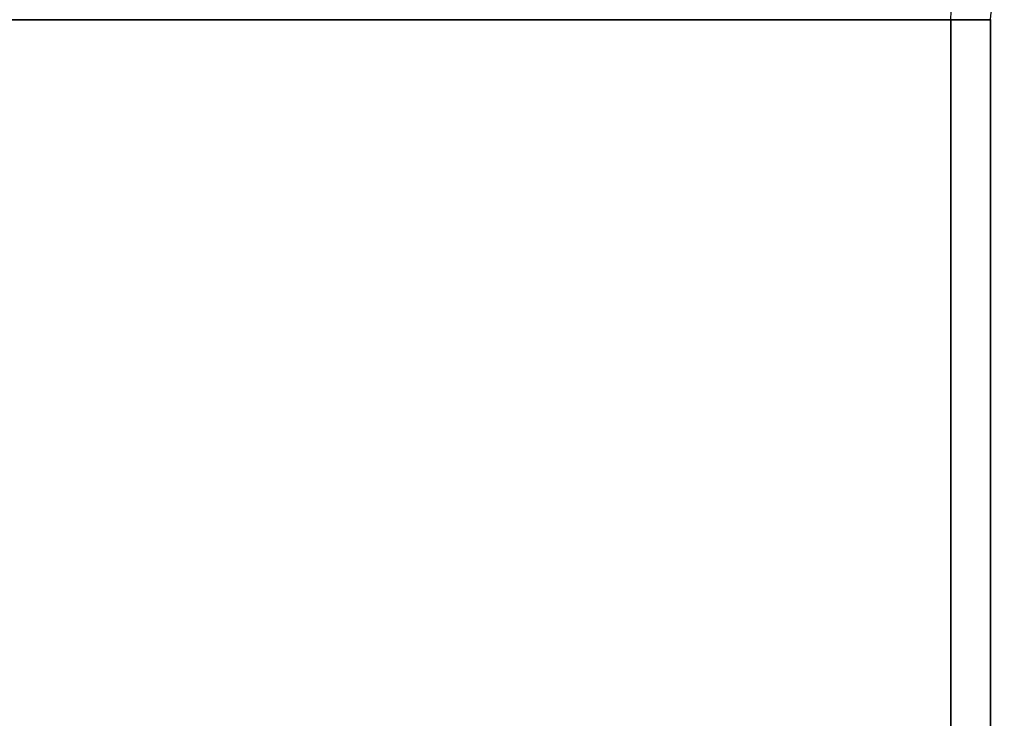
# Model space of a CAD drawing. Header units: millimetres. Extents: x -603 to 3703, y -120 to 193.
# Tile 763 of 938: x 3462 to 3500, y 21 to 47. Entities that reach past the tile are written whole.
import ezdxf

# ---------------------------------------------------------------- set-up
doc = ezdxf.new("R2010")
doc.units = ezdxf.units.MM
doc.layers.add('151', color=7, linetype='Continuous', true_color=0xffffff)

# ---------------------------------------------------------------- blocks, each defined once
blk = doc.blocks.new('UG_SURFACE_003')
at = {"layer": '151', "color": 252, "linetype": 'Continuous', "lineweight": 35}
for points in [[(3702.5, -35, 2213), (3702.5, 174.4, 2213), (2297.5, 174.4, 2213), (2297.5, -35, 2213)], [(2447.5, -35, 2063), (2447.5, 174.4, 2063), (3552.5, 174.4, 2063), (3552.5, -35, 2063)]]:
    blk.add_3dface(points, dxfattribs=at)
blk = doc.blocks.new('UG_SURFACE_166')
at = {"layer": '151', "color": 252, "linetype": 'Continuous', "lineweight": 35}
for points in [[(2501, 7.25, 2007.5), (3499, 7.25, 2007.5), (3499, 46.92, 2007.5), (2501, 46.92, 2007.5)], [(2502.5, 7.25, 2006), (2502.5, 46.92, 2006), (3497.5, 46.92, 2006), (3497.5, 7.25, 2006)], [(3499, 46.92, 2007.5), (3499, 7.25, 2007.5), (3497.5, 7.25, 2006), (3497.5, 46.92, 2006)]]:
    blk.add_3dface(points, dxfattribs=at)
blk = doc.blocks.new('UG_SURFACE_167')
at = {"layer": '151', "color": 252, "linetype": 'Continuous', "lineweight": 35}
for points in [[(3497.5, 7.25, 2006), (3497.5, 46.92, 2006), (3497.5, 46.92, -7), (3497.5, 7.25, -7)], [(3499, 46.92, -7), (3499, 7.25, -7), (3497.5, 7.25, -7), (3497.5, 46.92, -7)], [(3497.5, 46.92, 2006), (3497.5, 7.25, 2006), (3499, 7.25, 2007.5), (3499, 46.92, 2007.5)], [(3499, 7.25, 2007.5), (3499, 7.25, -7), (3499, 46.92, -7), (3499, 46.92, 2007.5)]]:
    blk.add_3dface(points, dxfattribs=at)

msp = doc.modelspace()

# ---------------------------------------------------------------- linework, layer by layer
at = {"layer": '151', "color": 252, "linetype": 'Continuous', "lineweight": -3, "true_color": 0x939598}
for p, q in [((3499, 46.92, 2007.5), (2501, 46.92, 2007.5)), ((3497.5, 46.92, 2006), (2502.5, 46.92, 2006)), ((3497.5, 7.25, 2006), (3497.5, 46.92, 2006)), ((3497.5, 7.25, -7), (3497.5, 46.92, -7)), ((3497.5, 46.92, -7), (3497.5, 46.92, 2006)), ((3497.5, 7.25, 2006), (3497.5, 46.92, 2006)), ((3499, 7.25, 2007.5), (3499, 46.92, 2007.5)), ((3499, 46.92, -7), (3499, 46.92, 2007.5)), ((3499, 7.25, 2007.5), (3499, 46.92, 2007.5)), ((3499, 7.25, -7), (3499, 46.92, -7))]:
    msp.add_line(p, q, dxfattribs=at)
at = {"layer": '151', "color": 252, "linetype": 'Continuous', "lineweight": -3, "true_color": 0x939598, "extrusion": (0, 0, -1)}
for radius in [3.08, 1.58]:
    msp.add_arc((-3500.58, 46.92, 7), radius, 360, 90, dxfattribs=at)
at = {"layer": '151', "color": 252, "linetype": 'Continuous', "lineweight": -3, "true_color": 0x939598, "extrusion": (0.707107, 6.12323e-17, -0.707107)}
for major_axis, start_param, end_param in [((3.08, 0, 3.08), 3.141593, 4.712389), ((-3.08, 0, -3.08), 0, 1.570796), ((1.58, 0, 1.58), 3.141593, 4.712389), ((-1.58, 0, -1.58), 0, 1.570796)]:
    msp.add_ellipse((3500.58, 46.92, 2009.08), major_axis=major_axis, ratio=0.707107, start_param=start_param, end_param=end_param, dxfattribs=at)

# ---------------------------------------------------------------- block references
at = {"layer": '151', "color": 252, "linetype": 'Continuous', "lineweight": -3, "true_color": 0x939598}
for name in ['UG_SURFACE_003', 'UG_SURFACE_166', 'UG_SURFACE_167']:
    msp.add_blockref(name, (0, 0), dxfattribs=at)

doc.saveas('drawing.dxf')
